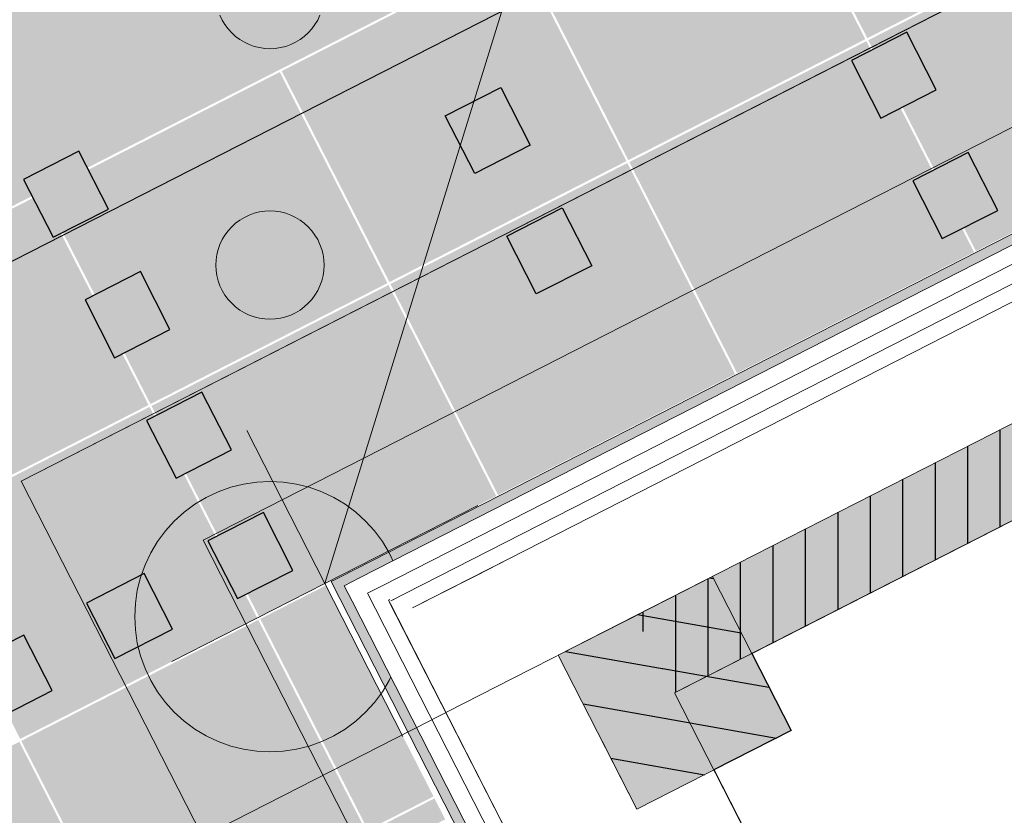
# Model space of a CAD drawing. Header units: metres. Extents: x 538891 to 1080079, y 6588829 to 13178720.
# Tile 461 of 1056: x 539877.23 to 539879.05, y 6589186.96 to 6589188.43. Entities that reach past the tile are written whole.
import ezdxf

# ---------------------------------------------------------------- set-up
doc = ezdxf.new("R2010")
doc.units = ezdxf.units.M
doc.header["$LTSCALE"] = 0.4
doc.linetypes.add('Hidden Line', pattern=[48.902778, 35.277778, -13.625])
doc.linetypes.add('Triple Dashed', pattern=[92.604163, 66.145831, -26.458332])
for name, color, linetype in [('AR', 7, 'Continuous'), ('DENDRO', 7, 'Continuous'), ('GEO', 7, 'Continuous'), ('KINO_ASENDIPLAAN', 7, 'Continuous'), ('KINO_GRID', 7, 'Continuous'), ('KINO_PINNAKATTED 2', 7, 'Continuous')]:
    doc.layers.add(name, color=color, linetype=linetype)
pattern_1 = [(90, (0, 0), (-0.06, 0), [])]

# ---------------------------------------------------------------- blocks, each defined once
blk = doc.blocks.new('VQSA')
at = {"color": 7, "linetype": 'Continuous', "lineweight": 9, "flags": 128}
for points in [[(0.1848, 2.2235), (0.1764, 2.2057), (0.1663, 2.1889), (0.1546, 2.1731), (0.1414, 2.1586), (0.1269, 2.1454), (0.1111, 2.1337), (0.0943, 2.1236), (0.0765, 2.1152), (0.0581, 2.1086), (0.039, 2.1038), (0.0196, 2.101), (0, 2.1), (-0.0196, 2.101), (-0.039, 2.1038), (-0.0581, 2.1086), (-0.0765, 2.1152), (-0.0943, 2.1236), (-0.1111, 2.1337), (-0.1269, 2.1454), (-0.1414, 2.1586), (-0.1546, 2.1731), (-0.1663, 2.1889), (-0.1764, 2.2057), (-0.1848, 2.2235)], [(0.9536, -0.7443), (0.9452, -0.7265), (0.9386, -0.7081), (0.9338, -0.689), (0.931, -0.6696), (0.93, -0.65), (0.931, -0.6304), (0.9338, -0.611), (0.9386, -0.5919), (0.9452, -0.5735), (0.9536, -0.5557), (0.9637, -0.5389), (0.9754, -0.5231), (0.9886, -0.5086), (1.0031, -0.4954), (1.0189, -0.4837), (1.0357, -0.4736), (1.0535, -0.4652), (1.0719, -0.4586), (1.091, -0.4538), (1.1104, -0.451), (1.13, -0.45), (1.1496, -0.451), (1.169, -0.4538), (1.1881, -0.4586), (1.2065, -0.4652), (1.2243, -0.4736), (1.2411, -0.4837), (1.2569, -0.4954), (1.2714, -0.5086), (1.2846, -0.5231), (1.2963, -0.5389), (1.3064, -0.5557), (1.3148, -0.5735), (1.3214, -0.5919), (1.3262, -0.611), (1.329, -0.6304), (1.33, -0.65), (1.329, -0.6696), (1.3262, -0.689), (1.3214, -0.7081), (1.3148, -0.7265), (1.3064, -0.7443)]]:
    blk.add_lwpolyline(points, dxfattribs=at)
for points in [[(0.2, 1.3), (0.199, 1.2804), (0.1962, 1.261), (0.1914, 1.2419), (0.1848, 1.2235), (0.1764, 1.2057), (0.1663, 1.1889), (0.1546, 1.1731), (0.1414, 1.1586), (0.1269, 1.1454), (0.1111, 1.1337), (0.0943, 1.1236), (0.0765, 1.1152), (0.0581, 1.1086), (0.039, 1.1038), (0.0196, 1.101), (0, 1.1), (-0.0196, 1.101), (-0.039, 1.1038), (-0.0581, 1.1086), (-0.0765, 1.1152), (-0.0943, 1.1236), (-0.1111, 1.1337), (-0.1269, 1.1454), (-0.1414, 1.1586), (-0.1546, 1.1731), (-0.1663, 1.1889), (-0.1764, 1.2057), (-0.1848, 1.2235), (-0.1914, 1.2419), (-0.1962, 1.261), (-0.199, 1.2804), (-0.2, 1.3), (-0.199, 1.3196), (-0.1962, 1.339), (-0.1914, 1.3581), (-0.1848, 1.3765), (-0.1764, 1.3943), (-0.1663, 1.4111), (-0.1546, 1.4269), (-0.1414, 1.4414), (-0.1269, 1.4546), (-0.1111, 1.4663), (-0.0943, 1.4764), (-0.0765, 1.4848), (-0.0581, 1.4914), (-0.039, 1.4962), (-0.0196, 1.499), (0, 1.5), (0.0196, 1.499), (0.039, 1.4962), (0.0581, 1.4914), (0.0765, 1.4848), (0.0943, 1.4764), (0.1111, 1.4663), (0.1269, 1.4546), (0.1414, 1.4414), (0.1546, 1.4269), (0.1663, 1.4111), (0.1764, 1.3943), (0.1848, 1.3765), (0.1914, 1.3581), (0.1962, 1.339), (0.199, 1.3196)], [(0.5, 0), (0.4976, -0.049), (0.4904, -0.0975), (0.4785, -0.1451), (0.4619, -0.1913), (0.441, -0.2357), (0.4157, -0.2778), (0.3865, -0.3172), (0.3536, -0.3536), (0.3172, -0.3865), (0.2778, -0.4157), (0.2357, -0.441), (0.1913, -0.4619), (0.1451, -0.4785), (0.0975, -0.4904), (0.049, -0.4976), (0, -0.5), (-0.049, -0.4976), (-0.0975, -0.4904), (-0.1451, -0.4785), (-0.1913, -0.4619), (-0.2357, -0.441), (-0.2778, -0.4157), (-0.3172, -0.3865), (-0.3536, -0.3536), (-0.3865, -0.3172), (-0.4157, -0.2778), (-0.441, -0.2357), (-0.4619, -0.1913), (-0.4785, -0.1451), (-0.4904, -0.0975), (-0.4976, -0.049), (-0.5, 0), (-0.4976, 0.049), (-0.4904, 0.0975), (-0.4785, 0.1451), (-0.4619, 0.1913), (-0.441, 0.2357), (-0.4157, 0.2778), (-0.3865, 0.3172), (-0.3536, 0.3536), (-0.3172, 0.3865), (-0.2778, 0.4157), (-0.2357, 0.441), (-0.1913, 0.4619), (-0.1451, 0.4785), (-0.0975, 0.4904), (-0.049, 0.4976), (0, 0.5), (0.049, 0.4976), (0.0975, 0.4904), (0.1451, 0.4785), (0.1913, 0.4619), (0.2357, 0.441), (0.2778, 0.4157), (0.3172, 0.3865), (0.3536, 0.3536), (0.3865, 0.3172), (0.4157, 0.2778), (0.441, 0.2357), (0.4619, 0.1913), (0.4785, 0.1451), (0.4904, 0.0975), (0.4976, 0.049)]]:
    blk.add_lwpolyline(points, close=True, dxfattribs=at)
blk = doc.blocks.new('Parametric Object-246')
at = {"color": 7, "linetype": 'Continuous', "lineweight": 9}
for p, q in [((0, 0), (0.9142, 0.9395)), ((0, 0.3175), (0, -0.3175)), ((-0.3175, 0), (0.3175, 0))]:
    blk.add_line(p, q, dxfattribs=at)
at = {"color": 0, "flags": 1}
for tag in ['Stake_#', 'segment_type', 'segment_length', 'segment_angle', 'segment_radius', 'segment_sweep', 'segment_rise', 'clockmode', 'polyline_ID', 'tag']:
    blk.add_attdef(tag, (539876.5816, 6589186.9601), '', height=0.00018, dxfattribs=at)

msp = doc.modelspace()

# ---------------------------------------------------------------- hatches: boundary and pattern name
at = {"layer": 'KINO_PINNAKATTED 2', "linetype": 'Continuous', "lineweight": 0, "true_color": 0xdbccc4}
h = msp.add_hatch(color=254, dxfattribs=at)
h.paths.add_polyline_path([(539891.2993, 6589222.2148), (539890.4827, 6589223.8146), (539893.756, 6589225.4854), (539894.5726, 6589223.8855), (539900.852, 6589227.0905), (539897.435, 6589233.7851), (539894.3399, 6589232.2053), (539895.6855, 6589229.5689), (539892.4122, 6589227.8982), (539893.0168, 6589226.7136), (539886.7374, 6589223.5086), (539886.1328, 6589224.6932), (539879.7644, 6589221.4427), (539878.3297, 6589224.0337), (539875.2345, 6589222.4539), (539876.5802, 6589219.8175), (539860.659, 6589211.6913), (539874.2636, 6589185.0367), (539877.131, 6589186.5002), (539876.5066, 6589187.7237), (539892.6554, 6589195.9661), (539891.3314, 6589198.5601), (539896.5717, 6589201.2347), (539892.7166, 6589208.7877), (539890.6606, 6589207.7383), (539888.665, 6589211.648), (539890.7209, 6589212.6978), (539886.9868, 6589220.0137)])
h.paths.add_polyline_path([(539874.8061, 6589191.6182), (539887.632, 6589198.1646), (539881.1308, 6589210.9017), (539879.8309, 6589213.4492), (539883.0148, 6589215.0743), (539882.3193, 6589216.4371), (539872.7666, 6589211.5614), (539871.4664, 6589214.1087), (539865.0089, 6589210.8128)])

# ---------------------------------------------------------------- linework, layer by layer
at = {"layer": 'AR', "color": 7, "linetype": 'Continuous', "lineweight": 9, "flags": 128}
for points in [[(539892.9408, 6589158.7273), (539878.4205, 6589187.1759), (539893.6068, 6589194.927)], [(539893.4643, 6589194.8543), (539888.6724, 6589192.4085), (539888.3874, 6589192.263), (539883.6222, 6589189.8309), (539883.3372, 6589189.6854), (539878.5809, 6589187.2578), (539878.6536, 6589187.1153), (539878.5111, 6589187.0425), (539880.0613, 6589184.0053), (539880.2038, 6589184.078), (539880.3493, 6589183.793), (539880.2068, 6589183.7202), (539882.6662, 6589178.9016)]]:
    msp.add_lwpolyline(points, dxfattribs=at)
at = {"layer": 'AR', "color": 143, "linetype": 'Continuous', "lineweight": 25, "true_color": 0x84a8b9, "flags": 128}
msp.add_lwpolyline([(539893.4643, 6589194.8543), (539888.6724, 6589192.4085), (539888.3874, 6589192.263), (539883.6222, 6589189.8309), (539883.3372, 6589189.6854), (539878.5809, 6589187.2578), (539878.6536, 6589187.1153), (539878.5111, 6589187.0425), (539880.0613, 6589184.0053), (539880.2038, 6589184.078), (539880.3493, 6589183.793), (539880.2068, 6589183.7202), (539882.6662, 6589178.9016)], dxfattribs=at)
at = {"layer": 'AR', "color": 8, "linetype": 'Continuous', "lineweight": 25, "true_color": 0x808080, "flags": 128}
for points in [[(539877.2349, 6589188.1341), (539877.2894, 6589188.0272), (539877.3918, 6589188.0795), (539877.3373, 6589188.1863)], [(539877.3485, 6589187.9114), (539877.4031, 6589187.8045), (539877.5055, 6589187.8568), (539877.4509, 6589187.9637)], [(539877.4622, 6589187.6887), (539877.5167, 6589187.5818), (539877.6192, 6589187.6341), (539877.5646, 6589187.741)], [(539877.5758, 6589187.466), (539877.6304, 6589187.3592), (539877.7328, 6589187.4114), (539877.6783, 6589187.5183)], [(539877.4034, 6589187.2484), (539877.5103, 6589187.3029), (539877.458, 6589187.4054), (539877.3512, 6589187.3508)], [(539877.1808, 6589187.1347), (539877.2876, 6589187.1893), (539877.2354, 6589187.2917), (539877.1285, 6589187.2372)]]:
    msp.add_lwpolyline(points, close=True, dxfattribs=at)
at = {"layer": 'AR', "color": 9, "linetype": 'Continuous', "true_color": 0xc0c0c0}
for points in [[(539877.2349, 6589188.1341), (539877.2894, 6589188.0272), (539877.3373, 6589188.1863), (539877.3918, 6589188.0795)], [(539877.3485, 6589187.9114), (539877.4031, 6589187.8045), (539877.4509, 6589187.9637), (539877.5055, 6589187.8568)], [(539877.4622, 6589187.6887), (539877.5167, 6589187.5818), (539877.5646, 6589187.741), (539877.6192, 6589187.6341)], [(539877.5758, 6589187.466), (539877.6304, 6589187.3592), (539877.6783, 6589187.5183), (539877.7328, 6589187.4114)], [(539877.4034, 6589187.2484), (539877.5103, 6589187.3029), (539877.3512, 6589187.3508), (539877.458, 6589187.4054)], [(539877.1808, 6589187.1347), (539877.2876, 6589187.1893), (539877.1285, 6589187.2372), (539877.2354, 6589187.2917)]]:
    msp.add_solid(points, dxfattribs=at)
at = {"layer": 'AR', "color": 254, "linetype": 'Continuous', "true_color": 0xe8e8e8}
msp.add_solid([(539877.8276, 6589187.383), (539877.8194, 6589187.399), (539877.8034, 6589187.3909)], dxfattribs=at)
at = {"layer": 'DENDRO', "color": 30, "linetype": 'Continuous', "lineweight": 25, "true_color": 0xff7f00}
msp.add_open_spline([(539885.6577, 6589211.3673), (539885.9587, 6589211.5998), (539887.0879, 6589212.0198), (539888.605, 6589212.4885), (539889.9731, 6589213.0137), (539891.3102, 6589213.7672), (539891.8744, 6589214.6436), (539891.7177, 6589215.3903), (539891.4434, 6589216.0274), (539891.1774, 6589216.6797), (539891.0775, 6589217.3225), (539891.2898, 6589217.9325), (539891.6083, 6589218.5323), (539891.7489, 6589219.1569), (539891.5335, 6589219.8105), (539891.0707, 6589220.4069), (539890.4607, 6589220.8621), (539889.8044, 6589221.0935), (539889.0576, 6589220.9883), (539888.3106, 6589220.2982), (539887.7505, 6589219.5517), (539887.208, 6589218.8186), (539886.4783, 6589217.8358), (539885.4818, 6589216.498), (539884.1518, 6589214.7322), (539882.6558, 6589212.7955), (539881.0985, 6589210.8481), (539879.0649, 6589208.3801), (539876.0944, 6589204.886), (539872.6307, 6589200.8975), (539869.6701, 6589197.4329), (539867.6909, 6589194.8749), (539866.2109, 6589192.7521), (539865.0379, 6589190.7976), (539864.2551, 6589189.3549), (539863.5464, 6589188.2627), (539862.6538, 6589187.3122), (539861.4517, 6589186.5971), (539860.1198, 6589186.0356), (539858.997, 6589185.454), (539858.4285, 6589184.6792), (539858.4518, 6589183.6679), (539858.8723, 6589182.475), (539859.5272, 6589181.142), (539860.2483, 6589179.7128), (539860.8674, 6589178.2304), (539861.2217, 6589176.7401), (539861.5753, 6589175.4365), (539862.2064, 6589174.6663), (539862.9609, 6589174.3966), (539863.6348, 6589174.2423), (539864.2806, 6589174.0573), (539864.918, 6589173.6609), (539865.3683, 6589172.6788), (539865.5592, 6589171.2345), (539865.7765, 6589169.7978), (539866.3959, 6589168.7176), (539867.6352, 6589168.2256), (539869.0218, 6589168.0582), (539870.3261, 6589168.0626), (539871.5879, 6589168.2084), (539873.1231, 6589168.5133), (539875.2126, 6589169.1649), (539877.5723, 6589170.1954), (539879.6716, 6589171.2913), (539881.2245, 6589172.1487), (539882.79, 6589173.0592), (539884.4462, 6589174.3385), (539885.3593, 6589175.663), (539885.8205, 6589177.2138), (539885.4269, 6589179.8588), (539884.1912, 6589182.7006), (539883.1434, 6589184.6065), (539882.0985, 6589186.3358), (539880.8619, 6589188.3679), (539880.4198, 6589189.9251), (539880.7902, 6589190.8015), (539881.5494, 6589191.3893), (539882.7447, 6589191.8227), (539884.1904, 6589191.9845), (539885.7179, 6589191.7691), (539887.143, 6589191.0433), (539888.3782, 6589189.868), (539889.4666, 6589188.5674), (539890.4385, 6589187.4406), (539891.3271, 6589186.7864), (539892.1601, 6589186.9284), (539892.9946, 6589188.0441), (539894.0871, 6589188.8946), (539895.2642, 6589189.5714), (539896.3286, 6589190.275), (539897.0597, 6589191.2074), (539897.414, 6589192.4428), (539897.7325, 6589193.5782), (539898.1184, 6589194.323), (539898.5738, 6589194.8471), (539899.1059, 6589195.3196), (539899.5477, 6589195.7995), (539899.733, 6589196.3483), (539899.5719, 6589196.9795), (539899.1657, 6589197.5865), (539898.605, 6589198.071), (539897.9861, 6589198.3235), (539897.3447, 6589198.3805), (539896.687, 6589198.3497), (539895.8577, 6589198.3256), (539894.7078, 6589198.5446), (539893.448, 6589199.106), (539892.2827, 6589199.8894), (539891.2518, 6589200.8076), (539890.3935, 6589201.7751), (539889.5969, 6589202.9265), (539889.0297, 6589204.2093), (539888.6237, 6589205.3397), (539888.2438, 6589206.3255), (539887.7355, 6589207.4324), (539887.0067, 6589208.7104), (539886.0604, 6589210.1578), (539885.6663, 6589211.1102), (539885.6577, 6589211.3673)], degree=2, dxfattribs=at)
at = {"layer": 'KINO_GRID', "color": 254, "linetype": 'Continuous', "true_color": 0xe6e6e6}
for points in [[(539858.7353, 6589212.3149), (539900.3409, 6589130.7995), (539858.6462, 6589212.2694), (539900.2518, 6589130.754)], [(539860.6136, 6589211.7804), (539900.9645, 6589132.7232), (539860.5245, 6589211.7349), (539900.8754, 6589132.6778)]]:
    msp.add_solid(points, dxfattribs=at)
at = {"layer": 'KINO_PINNAKATTED 2', "color": 254, "linetype": 'Continuous', "true_color": 0xd4dae2}
for points in [[(539878.7945, 6589188.3952), (539879.2326, 6589188.6188), (539878.5954, 6589188.7853), (539879.0335, 6589189.0089)], [(539878.3528, 6589188.1698), (539878.7909, 6589188.3934), (539878.1537, 6589188.5599), (539878.5918, 6589188.7835)], [(539878.9954, 6589188.0015), (539879.4335, 6589188.2251), (539878.7963, 6589188.3916), (539879.2344, 6589188.6152)], [(539877.9112, 6589187.9444), (539878.3493, 6589188.168), (539877.7121, 6589188.3345), (539878.1501, 6589188.5581)], [(539878.5538, 6589187.7761), (539878.9919, 6589187.9997), (539878.3546, 6589188.1662), (539878.7927, 6589188.3898)], [(539877.4695, 6589187.7189), (539877.9076, 6589187.9425), (539877.2704, 6589188.1091), (539877.7085, 6589188.3327)], [(539878.1121, 6589187.5507), (539878.5502, 6589187.7743), (539877.913, 6589187.9408), (539878.3511, 6589188.1644)], [(539877.0279, 6589187.4935), (539877.466, 6589187.7171), (539876.8287, 6589187.8836), (539877.2668, 6589188.1072)], [(539877.6705, 6589187.3253), (539878.1085, 6589187.5489), (539877.4713, 6589187.7154), (539877.9094, 6589187.939)], [(539877.2288, 6589187.0998), (539877.6669, 6589187.3234), (539877.0297, 6589187.49), (539877.4678, 6589187.7136)], [(539877.8714, 6589186.9316), (539877.9927, 6589186.9935), (539877.6723, 6589187.3217), (539877.7936, 6589187.3836)], [(539877.4297, 6589186.7062), (539877.8678, 6589186.9298), (539877.2306, 6589187.0963), (539877.6687, 6589187.3199)], [(539877.113, 6589186.5445), (539877.4262, 6589186.7043), (539876.9138, 6589186.9346), (539877.2271, 6589187.0945)], [(539877.893, 6589186.8892), (539878.0144, 6589186.9511), (539877.8732, 6589186.928), (539877.9945, 6589186.9899)]]:
    msp.add_solid(points, dxfattribs=at)

# ---------------------------------------------------------------- block references
at = {"layer": 'GEO', "color": 8, "true_color": 0x7d7d7d, "xscale": 0.5, "yscale": 0.5, "zscale": 0.5}
msp.add_blockref('VQSA', (539877.6904, 6589187.3259), dxfattribs=at)

# ---------------------------------------------------------------- next in the draw order: wipeouts: each hides what was drawn before it
at = {"color": 255, "linetype": 'Continuous', "lineweight": 5}
msp.add_wipeout([(539877.8706, 6589187.3691), (539877.8561, 6589187.3976), (539877.8276, 6589187.383)], dxfattribs=at).dxf.layer = 'AR'

# ---------------------------------------------------------------- next in the draw order: linework, layer by layer
at = {"layer": 'AR', "color": 254, "linetype": 'Continuous', "true_color": 0xe8e8e8}
msp.add_solid([(539877.8276, 6589187.383), (539877.8034, 6589187.3909), (539877.8116, 6589187.3748)], dxfattribs=at)

# ---------------------------------------------------------------- next in the draw order: wipeouts: each hides what was drawn before it
at = {"color": 255, "linetype": 'Continuous', "lineweight": 5}
msp.add_wipeout([(539877.9137, 6589187.3551), (539877.8991, 6589187.3836), (539877.8706, 6589187.3691)], dxfattribs=at).dxf.layer = 'AR'

# ---------------------------------------------------------------- next in the draw order: wipeouts: each hides what was drawn before it
msp.add_wipeout([(539877.9541, 6589187.342), (539877.9404, 6589187.3687), (539877.9137, 6589187.3551)], dxfattribs=at).dxf.layer = 'AR'

# ---------------------------------------------------------------- next in the draw order: wipeouts: each hides what was drawn before it
msp.add_wipeout([(539878.2231, 6589187.2548), (539878.1322, 6589187.4329), (539877.9541, 6589187.342)], dxfattribs=at).dxf.layer = 'AR'

# ---------------------------------------------------------------- next in the draw order: hatches: boundary and pattern name
at = {"layer": 'AR', "linetype": 'Continuous', "lineweight": 25, "true_color": 0x848484}
h = msp.add_hatch(dxfattribs=at)
h.set_pattern_fill('PLYWOOD_0001', color=252, style=0, pattern_type=2)
h.set_pattern_definition(pattern_1)
h.paths.add_polyline_path([(539878.4384, 6589187.185), (539878.3656, 6589187.3275), (539878.2231, 6589187.2548)])

# ---------------------------------------------------------------- next in the draw order: linework, layer by layer
at = {"layer": 'AR', "color": 254, "linetype": 'Continuous', "true_color": 0xe8e8e8}
msp.add_solid([(539878.434, 6589186.1948), (539877.8276, 6589187.383), (539878.418, 6589186.1866), (539877.8116, 6589187.3748)], dxfattribs=at)
at = {"layer": 'AR', "color": 254, "linetype": 'Continuous', "true_color": 0xcccccc}
msp.add_solid([(539878.4384, 6589187.185), (539878.3656, 6589187.3275), (539878.2231, 6589187.2548)], dxfattribs=at)

# ---------------------------------------------------------------- next in the draw order: wipeouts: each hides what was drawn before it
at = {"color": 255, "linetype": 'Continuous', "lineweight": 5}
msp.add_wipeout([(539877.8706, 6589187.3691), (539877.8276, 6589187.383), (539877.8421, 6589187.3545)], dxfattribs=at).dxf.layer = 'AR'

# ---------------------------------------------------------------- next in the draw order: linework, layer by layer
at = {"layer": 'AR', "color": 7, "linetype": 'Continuous', "lineweight": 9}
for p, q in [((539877.8034, 6589187.3909), (539877.8194, 6589187.399)), ((539877.8561, 6589187.3976), (539877.8276, 6589187.383))]:
    msp.add_line(p, q, dxfattribs=at)

# ---------------------------------------------------------------- next in the draw order: wipeouts: each hides what was drawn before it
at = {"color": 255, "linetype": 'Continuous', "lineweight": 5}
msp.add_wipeout([(539877.8421, 6589187.3545), (539878.434, 6589186.1948), (539878.4625, 6589186.2094), (539877.8706, 6589187.3691)], dxfattribs=at).dxf.layer = 'AR'

# ---------------------------------------------------------------- next in the draw order: linework, layer by layer
at = {"layer": 'AR', "color": 7, "linetype": 'Continuous', "lineweight": 9}
msp.add_line((539877.8276, 6589187.383), (539877.8421, 6589187.3545), dxfattribs=at)

# ---------------------------------------------------------------- next in the draw order: wipeouts: each hides what was drawn before it
at = {"color": 255, "linetype": 'Continuous', "lineweight": 5}
msp.add_wipeout([(539877.8852, 6589187.3406), (539877.9137, 6589187.3551), (539877.8706, 6589187.3691)], dxfattribs=at).dxf.layer = 'AR'

# ---------------------------------------------------------------- next in the draw order: linework, layer by layer
at = {"layer": 'AR', "color": 7, "linetype": 'Continuous', "lineweight": 9}
msp.add_line((539877.8991, 6589187.3836), (539877.8706, 6589187.3691), dxfattribs=at)

# ---------------------------------------------------------------- next in the draw order: wipeouts: each hides what was drawn before it
at = {"color": 255, "linetype": 'Continuous', "lineweight": 5}
msp.add_wipeout([(539877.8852, 6589187.3406), (539878.4625, 6589186.2094), (539878.491, 6589186.2239), (539877.9137, 6589187.3551)], dxfattribs=at).dxf.layer = 'AR'

# ---------------------------------------------------------------- next in the draw order: linework, layer by layer
at = {"layer": 'AR', "color": 7, "linetype": 'Continuous', "lineweight": 9}
msp.add_line((539877.8706, 6589187.3691), (539877.8852, 6589187.3406), dxfattribs=at)

# ---------------------------------------------------------------- next in the draw order: wipeouts: each hides what was drawn before it
at = {"color": 255, "linetype": 'Continuous', "lineweight": 5}
msp.add_wipeout([(539877.9273, 6589187.3284), (539877.9541, 6589187.342), (539877.9137, 6589187.3551)], dxfattribs=at).dxf.layer = 'AR'

# ---------------------------------------------------------------- next in the draw order: linework, layer by layer
at = {"layer": 'AR', "color": 7, "linetype": 'Continuous', "lineweight": 9}
msp.add_line((539877.9404, 6589187.3687), (539877.9137, 6589187.3551), dxfattribs=at)

# ---------------------------------------------------------------- next in the draw order: wipeouts: each hides what was drawn before it
at = {"color": 255, "linetype": 'Continuous', "lineweight": 5}
msp.add_wipeout([(539877.9273, 6589187.3284), (539878.491, 6589186.2239), (539878.5178, 6589186.2376), (539877.9541, 6589187.342)], dxfattribs=at).dxf.layer = 'AR'

# ---------------------------------------------------------------- next in the draw order: linework, layer by layer
at = {"layer": 'AR', "color": 7, "linetype": 'Continuous', "lineweight": 9}
msp.add_line((539877.9137, 6589187.3551), (539877.9273, 6589187.3284), dxfattribs=at)

# ---------------------------------------------------------------- next in the draw order: wipeouts: each hides what was drawn before it
at = {"color": 255, "linetype": 'Continuous', "lineweight": 5}
msp.add_wipeout([(539878.2231, 6589187.2548), (539877.9541, 6589187.342), (539878.045, 6589187.1639)], dxfattribs=at).dxf.layer = 'AR'

# ---------------------------------------------------------------- next in the draw order: linework, layer by layer
at = {"layer": 'AR', "color": 7, "linetype": 'Continuous', "lineweight": 9}
msp.add_line((539878.1322, 6589187.4329), (539877.9541, 6589187.342), dxfattribs=at)

# ---------------------------------------------------------------- next in the draw order: wipeouts: each hides what was drawn before it
at = {"color": 255, "linetype": 'Continuous', "lineweight": 5}
msp.add_wipeout([(539878.045, 6589187.1639), (539878.5178, 6589186.2376), (539878.6959, 6589186.3285), (539878.2231, 6589187.2548)], dxfattribs=at).dxf.layer = 'AR'

# ---------------------------------------------------------------- next in the draw order: hatches: boundary and pattern name
at = {"layer": 'AR', "linetype": 'Continuous', "lineweight": 25, "true_color": 0x848484}
h = msp.add_hatch(dxfattribs=at)
h.set_pattern_fill('PLYWOOD_0001', color=252, style=0, pattern_type=2)
h.set_pattern_definition(pattern_1)
h.paths.add_polyline_path([(539878.4384, 6589187.185), (539878.2231, 6589187.2548), (539878.2958, 6589187.1123)])
h = msp.add_hatch(dxfattribs=at)
h.set_pattern_fill('PLYWOOD_0001', color=252, style=0, pattern_type=2)
h.set_pattern_definition(pattern_1)
h.paths.add_polyline_path([(539878.2958, 6589187.1123), (539878.6959, 6589186.3285), (539878.8384, 6589186.4012), (539878.4384, 6589187.185)])

# ---------------------------------------------------------------- next in the draw order: linework, layer by layer
at = {"layer": 'AR', "color": 7, "linetype": 'Continuous', "lineweight": 9}
for p, q in [((539877.8034, 6589187.3909), (539878.418, 6589186.1866)), ((539877.8421, 6589187.3545), (539878.434, 6589186.1948)), ((539877.8852, 6589187.3406), (539878.4625, 6589186.2094)), ((539877.9273, 6589187.3284), (539878.491, 6589186.2239)), ((539877.9541, 6589187.342), (539878.045, 6589187.1639)), ((539878.3656, 6589187.3275), (539878.2231, 6589187.2548)), ((539878.2231, 6589187.2548), (539878.2958, 6589187.1123)), ((539878.8384, 6589186.4012), (539878.4384, 6589187.185)), ((539878.8384, 6589186.4012), (539878.4384, 6589187.185)), ((539878.045, 6589187.1639), (539878.5178, 6589186.2376)), ((539878.2958, 6589187.1123), (539878.6959, 6589186.3285))]:
    msp.add_line(p, q, dxfattribs=at)
at = {"layer": 'AR', "color": 254, "linetype": 'Continuous', "true_color": 0xcccccc}
for points in [[(539878.4384, 6589187.185), (539878.2231, 6589187.2548), (539878.2958, 6589187.1123)], [(539878.2958, 6589187.1123), (539878.6959, 6589186.3285), (539878.4384, 6589187.185), (539878.8384, 6589186.4012)]]:
    msp.add_solid(points, dxfattribs=at)

# ---------------------------------------------------------------- next in the draw order: wipeouts: each hides what was drawn before it
at = {"color": 255, "linetype": 'Continuous', "lineweight": 5}
msp.add_wipeout([(539877.9231, 6589187.352), (539877.9186, 6589187.361), (539877.9097, 6589187.3564)], dxfattribs=at).dxf.layer = 'AR'

# ---------------------------------------------------------------- next in the draw order: wipeouts: each hides what was drawn before it
msp.add_wipeout([(539878.1249, 6589187.2866), (539878.0567, 6589187.4202), (539877.9231, 6589187.352)], dxfattribs=at).dxf.layer = 'AR'

# ---------------------------------------------------------------- next in the draw order: wipeouts: each hides what was drawn before it
for points in [[(539877.9231, 6589187.352), (539877.9097, 6589187.3564), (539877.9142, 6589187.3475)], [(539878.2191, 6589187.2561), (539878.1873, 6589187.3185), (539878.1249, 6589187.2866)]]:
    msp.add_wipeout(points, dxfattribs=at).dxf.layer = 'AR'

# ---------------------------------------------------------------- next in the draw order: wipeouts: each hides what was drawn before it
msp.add_wipeout([(539878.2231, 6589187.2548), (539878.2217, 6589187.2575), (539878.2191, 6589187.2561)], dxfattribs=at).dxf.layer = 'AR'

# ---------------------------------------------------------------- next in the draw order: wipeouts: each hides what was drawn before it
msp.add_wipeout([(539878.4384, 6589187.185), (539878.3656, 6589187.3275), (539878.2231, 6589187.2548)], dxfattribs=at).dxf.layer = 'AR'

# ---------------------------------------------------------------- next in the draw order: wipeouts: each hides what was drawn before it
msp.add_wipeout([(539877.9142, 6589187.3475), (539878.4877, 6589186.224), (539878.4966, 6589186.2285), (539877.9231, 6589187.352)], dxfattribs=at).dxf.layer = 'AR'

# ---------------------------------------------------------------- next in the draw order: wipeouts: each hides what was drawn before it
msp.add_wipeout([(539877.9913, 6589187.2184), (539878.1249, 6589187.2866), (539877.9231, 6589187.352)], dxfattribs=at).dxf.layer = 'AR'

# ---------------------------------------------------------------- next in the draw order: linework, layer by layer
at = {"layer": 'AR', "color": 251, "linetype": 'Continuous', "lineweight": 9, "true_color": 0x6a6a6a}
msp.add_line((539877.9097, 6589187.3564), (539877.9186, 6589187.361), dxfattribs=at)

# ---------------------------------------------------------------- next in the draw order: wipeouts: each hides what was drawn before it
at = {"color": 255, "linetype": 'Continuous', "lineweight": 5}
msp.add_wipeout([(539878.4966, 6589186.2285), (539878.6302, 6589186.2967), (539878.1249, 6589187.2866), (539877.9913, 6589187.2184)], dxfattribs=at).dxf.layer = 'AR'

# ---------------------------------------------------------------- next in the draw order: wipeouts: each hides what was drawn before it
msp.add_wipeout([(539878.2191, 6589187.2561), (539878.1249, 6589187.2866), (539878.1567, 6589187.2243)], dxfattribs=at).dxf.layer = 'AR'

# ---------------------------------------------------------------- next in the draw order: wipeouts: each hides what was drawn before it
msp.add_wipeout([(539878.1567, 6589187.2243), (539878.6302, 6589186.2967), (539878.6925, 6589186.3285), (539878.2191, 6589187.2561)], dxfattribs=at).dxf.layer = 'AR'

# ---------------------------------------------------------------- next in the draw order: wipeouts: each hides what was drawn before it
msp.add_wipeout([(539878.2231, 6589187.2548), (539878.2191, 6589187.2561), (539878.2204, 6589187.2534)], dxfattribs=at).dxf.layer = 'AR'

# ---------------------------------------------------------------- next in the draw order: wipeouts: each hides what was drawn before it
msp.add_wipeout([(539878.2204, 6589187.2534), (539878.6925, 6589186.3285), (539878.6952, 6589186.3299), (539878.2231, 6589187.2548)], dxfattribs=at).dxf.layer = 'AR'

# ---------------------------------------------------------------- next in the draw order: wipeouts: each hides what was drawn before it
msp.add_wipeout([(539878.4384, 6589187.185), (539878.2231, 6589187.2548), (539878.2958, 6589187.1123)], dxfattribs=at).dxf.layer = 'AR'

# ---------------------------------------------------------------- next in the draw order: wipeouts: each hides what was drawn before it
msp.add_wipeout([(539878.2958, 6589187.1123), (539878.6952, 6589186.3299), (539878.8377, 6589186.4026), (539878.4384, 6589187.185)], dxfattribs=at).dxf.layer = 'AR'

# ---------------------------------------------------------------- next in the draw order: linework, layer by layer
at = {"layer": 'AR', "color": 251, "linetype": 'Continuous', "lineweight": 9, "true_color": 0x6a6a6a}
for p, q in [((539877.9097, 6589187.3564), (539878.4877, 6589186.224)), ((539878.8377, 6589186.4026), (539878.4384, 6589187.185))]:
    msp.add_line(p, q, dxfattribs=at)

# ---------------------------------------------------------------- next in the draw order: wipeouts: each hides what was drawn before it
at = {"color": 255, "linetype": 'Continuous', "lineweight": 5}
msp.add_wipeout([(539877.9231, 6589187.352), (539894.3613, 6589195.7421), (539894.3567, 6589195.751), (539877.9186, 6589187.361)], dxfattribs=at).dxf.layer = 'AR'

# ---------------------------------------------------------------- next in the draw order: wipeouts: each hides what was drawn before it
msp.add_wipeout([(539878.1249, 6589187.2866), (539894.4295, 6589195.6085), (539894.3613, 6589195.7421), (539878.0567, 6589187.4202)], dxfattribs=at).dxf.layer = 'AR'

# ---------------------------------------------------------------- next in the draw order: wipeouts: each hides what was drawn before it
msp.add_wipeout([(539878.2191, 6589187.2561), (539894.4613, 6589195.5462), (539894.4295, 6589195.6085), (539878.1873, 6589187.3185)], dxfattribs=at).dxf.layer = 'AR'

# ---------------------------------------------------------------- next in the draw order: wipeouts: each hides what was drawn before it
msp.add_wipeout([(539878.2231, 6589187.2548), (539894.4626, 6589195.5435), (539894.4613, 6589195.5462), (539878.2217, 6589187.2575)], dxfattribs=at).dxf.layer = 'AR'

# ---------------------------------------------------------------- next in the draw order: wipeouts: each hides what was drawn before it
msp.add_wipeout([(539878.4384, 6589187.185), (539894.5354, 6589195.401), (539894.4626, 6589195.5435), (539878.3656, 6589187.3275)], dxfattribs=at).dxf.layer = 'AR'

# ---------------------------------------------------------------- next in the draw order: linework, layer by layer
at = {"layer": 'AR', "color": 251, "linetype": 'Continuous', "lineweight": 9, "true_color": 0x6a6a6a}
for p, q in [((539894.3567, 6589195.751), (539877.9186, 6589187.361)), ((539878.4384, 6589187.185), (539894.5354, 6589195.401))]:
    msp.add_line(p, q, dxfattribs=at)
at = {"layer": 'AR', "color": 254, "linetype": 'Continuous', "true_color": 0xe8e8e8}
msp.add_solid([(539877.8276, 6589187.383), (539893.5429, 6589195.4041), (539877.8194, 6589187.399), (539893.5348, 6589195.4202)], dxfattribs=at)

# ---------------------------------------------------------------- next in the draw order: wipeouts: each hides what was drawn before it
at = {"color": 255, "linetype": 'Continuous', "lineweight": 5}
msp.add_wipeout([(539877.8706, 6589187.3691), (539893.5575, 6589195.3756), (539893.5429, 6589195.4041), (539877.8561, 6589187.3976)], dxfattribs=at).dxf.layer = 'AR'

# ---------------------------------------------------------------- next in the draw order: linework, layer by layer
at = {"layer": 'AR', "color": 7, "linetype": 'Continuous', "lineweight": 9}
msp.add_line((539877.8561, 6589187.3976), (539877.8276, 6589187.383), dxfattribs=at)

# ---------------------------------------------------------------- next in the draw order: wipeouts: each hides what was drawn before it
at = {"color": 255, "linetype": 'Continuous', "lineweight": 5}
msp.add_wipeout([(539877.9137, 6589187.3551), (539893.572, 6589195.3471), (539893.5575, 6589195.3756), (539877.8991, 6589187.3836)], dxfattribs=at).dxf.layer = 'AR'

# ---------------------------------------------------------------- next in the draw order: linework, layer by layer
at = {"layer": 'AR', "color": 7, "linetype": 'Continuous', "lineweight": 9}
msp.add_line((539877.8991, 6589187.3836), (539877.8706, 6589187.3691), dxfattribs=at)

# ---------------------------------------------------------------- next in the draw order: wipeouts: each hides what was drawn before it
at = {"color": 255, "linetype": 'Continuous', "lineweight": 5}
msp.add_wipeout([(539877.9541, 6589187.342), (539893.5857, 6589195.3204), (539893.572, 6589195.3471), (539877.9404, 6589187.3687)], dxfattribs=at).dxf.layer = 'AR'

# ---------------------------------------------------------------- next in the draw order: linework, layer by layer
at = {"layer": 'AR', "color": 7, "linetype": 'Hidden Line', "lineweight": 9}
msp.add_line((539877.2306, 6589187.5761), (539878.0658, 6589185.9396), dxfattribs=at)
msp.add_line((539877.2306, 6589187.5761), (539878.0658, 6589185.9396), dxfattribs=at)
msp.add_line((539877.2306, 6589187.5761), (539878.0658, 6589185.9396), dxfattribs=at)
at = {"layer": 'AR', "color": 7, "linetype": 'Continuous', "lineweight": 9}
msp.add_line((539877.9404, 6589187.3687), (539877.9137, 6589187.3551), dxfattribs=at)

# ---------------------------------------------------------------- next in the draw order: wipeouts: each hides what was drawn before it
at = {"color": 255, "linetype": 'Continuous', "lineweight": 5}
msp.add_wipeout([(539878.2231, 6589187.2548), (539893.6766, 6589195.1423), (539893.5857, 6589195.3204), (539878.1322, 6589187.4329)], dxfattribs=at).dxf.layer = 'AR'

# ---------------------------------------------------------------- next in the draw order: hatches: boundary and pattern name
at = {"layer": 'AR', "linetype": 'Continuous', "lineweight": 25, "true_color": 0x848484}
h = msp.add_hatch(dxfattribs=at)
h.set_pattern_fill('PLYWOOD_0001', color=252, style=0, pattern_type=2)
h.set_pattern_definition(pattern_1)
h.paths.add_polyline_path([(539878.4384, 6589187.185), (539893.7493, 6589194.9998), (539893.6766, 6589195.1423), (539878.3656, 6589187.3275)])
h = msp.add_hatch(dxfattribs=at)
h.set_pattern_fill('WOOD_0001', color=252, style=0, pattern_type=2)
h.set_pattern_definition([(-10, (42.05, 28.59), (0.015628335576, 0.0886326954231), [])])
h.paths.add_polyline_path([(539878.6536, 6589187.1153), (539878.5081, 6589187.4003), (539878.2231, 6589187.2548), (539878.3686, 6589186.9698)])

# ---------------------------------------------------------------- next in the draw order: linework, layer by layer
at = {"layer": 'AR', "color": 251, "linetype": 'Triple Dashed', "lineweight": 9, "true_color": 0x575757}
msp.add_line((539875.4636, 6589185.8463), (539955.9275, 6589226.9152), dxfattribs=at)
at = {"layer": 'AR', "color": 7, "linetype": 'Hidden Line', "lineweight": 9}
for p, q in [((539898.1073, 6589198.6477), (539876.7325, 6589187.738)), ((539898.1073, 6589198.6477), (539876.7328, 6589187.7374)), ((539898.1073, 6589198.6477), (539876.7328, 6589187.7374)), ((539898.6051, 6589198.4864), (539877.2303, 6589187.5766)), ((539898.6051, 6589198.4864), (539877.2306, 6589187.5761)), ((539898.6051, 6589198.4864), (539877.2306, 6589187.5761)), ((539893.9834, 6589196.5428), (539876.7328, 6589187.7374)), ((539893.9834, 6589196.5428), (539876.7328, 6589187.7374)), ((539893.9834, 6589196.5428), (539876.7328, 6589187.7374)), ((539894.1517, 6589196.2132), (539877.2306, 6589187.5761)), ((539894.1517, 6589196.2132), (539877.2306, 6589187.5761)), ((539894.1517, 6589196.2132), (539877.2306, 6589187.5761)), ((539877.2303, 6589187.5766), (539894.4491, 6589153.8408)), ((539877.2306, 6589187.5761), (539894.4491, 6589153.8408)), ((539877.2306, 6589187.5761), (539894.4491, 6589153.8408))]:
    msp.add_line(p, q, dxfattribs=at)
at = {"layer": 'AR', "color": 7, "linetype": 'Continuous', "lineweight": 9}
for p, q in [((539893.954, 6589196.5278), (539876.7328, 6589187.7374)), ((539894.2359, 6589195.9756), (539877.5669, 6589187.4671)), ((539893.5348, 6589195.4202), (539877.8194, 6589187.399)), ((539893.5429, 6589195.4041), (539877.8561, 6589187.3976)), ((539893.5575, 6589195.3756), (539877.8991, 6589187.3836)), ((539893.572, 6589195.3471), (539877.9404, 6589187.3687)), ((539893.5857, 6589195.3204), (539878.1322, 6589187.4329)), ((539893.6766, 6589195.1423), (539878.3656, 6589187.3275)), ((539878.4384, 6589187.185), (539893.7493, 6589194.9998)), ((539878.4384, 6589187.185), (539893.7493, 6589194.9998)), ((539877.5669, 6589187.4671), (539878.2885, 6589186.0532)), ((539878.1322, 6589187.4329), (539877.9541, 6589187.342)), ((539878.3656, 6589187.3275), (539878.2231, 6589187.2548))]:
    msp.add_line(p, q, dxfattribs=at)
at = {"layer": 'AR', "color": 8, "linetype": 'Continuous', "lineweight": 25, "true_color": 0x808080, "flags": 128}
for points in [[(539878.765, 6589188.3543), (539878.8195, 6589188.2474), (539878.9219, 6589188.2997), (539878.8674, 6589188.4066)], [(539878.069, 6589188.1451), (539878.0145, 6589188.2519), (539878.1169, 6589188.3042), (539878.1715, 6589188.1973)], [(539878.8786, 6589188.1317), (539878.9332, 6589188.0248), (539879.0356, 6589188.077), (539878.981, 6589188.1839)], [(539878.1827, 6589187.9224), (539878.1281, 6589188.0293), (539878.2305, 6589188.0816), (539878.2851, 6589187.9747)]]:
    msp.add_lwpolyline(points, close=True, dxfattribs=at)
at = {"layer": 'AR', "color": 7, "linetype": 'Continuous', "lineweight": 9, "flags": 128}
msp.add_lwpolyline([(539878.6536, 6589187.1153), (539878.5081, 6589187.4003), (539878.2231, 6589187.2548), (539878.3686, 6589186.9698)], close=True, dxfattribs=at)
at = {"layer": 'AR', "color": 254, "linetype": 'Continuous', "true_color": 0xcccccc}
for points in [[(539878.4384, 6589187.185), (539893.7493, 6589194.9998), (539878.3656, 6589187.3275), (539893.6766, 6589195.1423)], [(539878.6536, 6589187.1153), (539878.5081, 6589187.4003), (539878.3686, 6589186.9698), (539878.2231, 6589187.2548)]]:
    msp.add_solid(points, dxfattribs=at)
at = {"layer": 'AR', "color": 9, "linetype": 'Continuous', "true_color": 0xc0c0c0}
for points in [[(539878.765, 6589188.3543), (539878.8195, 6589188.2474), (539878.8674, 6589188.4066), (539878.9219, 6589188.2997)], [(539878.069, 6589188.1451), (539878.1715, 6589188.1973), (539878.0145, 6589188.2519), (539878.1169, 6589188.3042)], [(539878.8786, 6589188.1317), (539878.9332, 6589188.0248), (539878.981, 6589188.1839), (539879.0356, 6589188.077)], [(539878.1827, 6589187.9224), (539878.2851, 6589187.9747), (539878.1281, 6589188.0293), (539878.2305, 6589188.0816)]]:
    msp.add_solid(points, dxfattribs=at)

# ---------------------------------------------------------------- next in the draw order: block references
at = {"layer": 'KINO_ASENDIPLAAN', "color": 7, "rotation": 27.03983034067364}
msp.add_blockref('Parametric Object-246', (539877.7918, 6589187.3872), dxfattribs=at)

doc.saveas('drawing.dxf')
